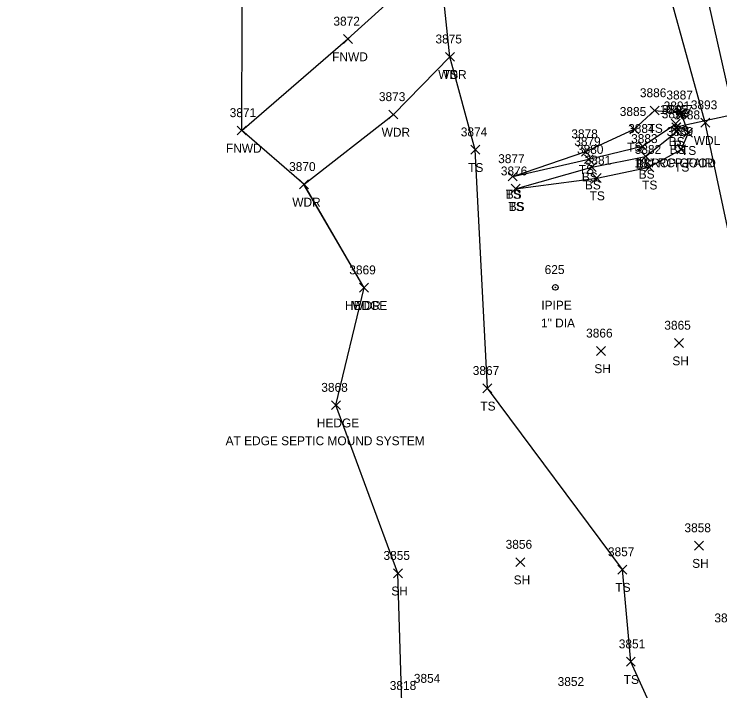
# Model space of a CAD drawing. Extents: x 1439173 to 1457902, y 641926 to 659889.
# Drawn here: x 1445670.5 to 1445829.1, y 654885.9 to 655038 of the extents above; entities that cross this region are included whole.
import ezdxf

# ---------------------------------------------------------------- set-up
doc = ezdxf.new("R2010")
doc.units = 0
for name, color, linetype in [('D_A', 7, 'Continuous'), ('D_C', 7, 'Continuous'), ('D_I', 7, 'Continuous'), ('D_TIC', 7, 'Continuous'), ('DCP', 7, 'Continuous'), ('L_A', 7, 'Continuous'), ('L_C', 7, 'Continuous'), ('L_I', 7, 'Continuous'), ('L_TIC', 7, 'Continuous'), ('LAHR', 7, 'Continuous'), ('LAWA', 7, 'Continuous'), ('LELB', 7, 'Continuous'), ('LFNC', 7, 'Continuous'), ('LSOGP', 7, 'Continuous'), ('M_A', 7, 'Continuous'), ('M_C', 7, 'Continuous'), ('M_I', 7, 'Continuous'), ('MPIP', 7, 'Continuous')]:
    doc.layers.add(name, color=color, linetype=linetype)

msp = doc.modelspace()

# ---------------------------------------------------------------- linework, layer by layer
at = {"layer": 'D_TIC'}
for points in [[(1445818.26, 655011.54), (1445820.26, 655013.54)], [(1445820.26, 655011.54), (1445818.26, 655013.54)], [(1445818.31, 655011.53), (1445820.31, 655013.53)], [(1445820.31, 655011.53), (1445818.31, 655013.53)]]:
    msp.add_lwpolyline(points, dxfattribs=at)
at = {"layer": 'DCP'}
msp.add_lwpolyline([(1445870.61, 655023.7), (1445819.26, 655012.54)], dxfattribs=at)
at = {"layer": 'L_TIC'}
for points in [[(1445744.51, 655031.39), (1445746.51, 655033.39)], [(1445746.51, 655031.39), (1445744.51, 655033.39)], [(1445767.44, 655027.39), (1445769.44, 655029.39)], [(1445769.44, 655027.39), (1445767.44, 655029.39)], [(1445767.44, 655027.39), (1445769.44, 655029.39)], [(1445769.44, 655027.39), (1445767.44, 655029.39)], [(1445813.42, 655015.31), (1445815.42, 655017.31)], [(1445815.42, 655015.31), (1445813.42, 655017.31)], [(1445819.33, 655014.8), (1445821.33, 655016.8)], [(1445821.33, 655014.8), (1445819.33, 655016.8)], [(1445754.73, 655014.43), (1445756.73, 655016.43)], [(1445756.73, 655014.43), (1445754.73, 655016.43)], [(1445818.15, 655012.35), (1445820.15, 655014.35)], [(1445820.15, 655012.35), (1445818.15, 655014.35)], [(1445818.15, 655012.35), (1445820.15, 655014.35)], [(1445820.15, 655012.35), (1445818.15, 655014.35)], [(1445824.81, 655012.59), (1445826.81, 655014.59)], [(1445826.81, 655012.59), (1445824.81, 655014.59)], [(1445720.64, 655010.83), (1445722.64, 655012.83)], [(1445722.64, 655010.83), (1445720.64, 655012.83)], [(1445808.85, 655011.09), (1445810.85, 655013.09)], [(1445810.85, 655011.09), (1445808.85, 655013.09)], [(1445818.36, 655010.56), (1445820.36, 655012.56)], [(1445820.36, 655010.56), (1445818.36, 655012.56)], [(1445820.94, 655010.33), (1445822.94, 655012.33)], [(1445822.94, 655010.33), (1445820.94, 655012.33)], [(1445810.73, 655007.27), (1445812.73, 655009.27)], [(1445812.73, 655007.27), (1445810.73, 655009.27)], [(1445773.12, 655006.5), (1445775.12, 655008.5)], [(1445775.12, 655006.5), (1445773.12, 655008.5)], [(1445797.97, 655006.08), (1445799.97, 655008.08)], [(1445799.97, 655006.08), (1445797.97, 655008.08)], [(1445819.39, 655006.59), (1445821.39, 655008.59)], [(1445821.39, 655006.59), (1445819.39, 655008.59)], [(1445819.39, 655006.59), (1445821.39, 655008.59)], [(1445821.39, 655006.59), (1445819.39, 655008.59)], [(1445798.63, 655004.38), (1445800.63, 655006.38)], [(1445800.63, 655004.38), (1445798.63, 655006.38)], [(1445811.4, 655005), (1445813.4, 655007)], [(1445813.4, 655005), (1445811.4, 655007)], [(1445799.32, 655002.58), (1445801.32, 655004.58)], [(1445801.32, 655002.58), (1445799.32, 655004.58)], [(1445812.21, 655002.57), (1445814.21, 655004.57)], [(1445814.21, 655002.57), (1445812.21, 655004.57)], [(1445781.53, 655000.49), (1445783.53, 655002.49)], [(1445783.53, 655000.49), (1445781.53, 655002.49)], [(1445781.53, 655000.49), (1445783.53, 655002.49)], [(1445783.53, 655000.49), (1445781.53, 655002.49)], [(1445800.41, 655000.14), (1445802.41, 655002.14)], [(1445802.41, 655000.14), (1445800.41, 655002.14)], [(1445734.64, 654998.71), (1445736.64, 655000.71)], [(1445736.64, 654998.71), (1445734.64, 655000.71)], [(1445782.19, 654997.73), (1445784.19, 654999.73)], [(1445784.19, 654997.73), (1445782.19, 654999.73)], [(1445782.19, 654997.73), (1445784.19, 654999.73)], [(1445784.19, 654997.73), (1445782.19, 654999.73)], [(1445748.14, 654975.49), (1445750.14, 654977.49)], [(1445750.14, 654975.49), (1445748.14, 654977.49)], [(1445748.14, 654975.49), (1445750.14, 654977.49)], [(1445750.14, 654975.49), (1445748.14, 654977.49)], [(1445818.91, 654963.05), (1445820.91, 654965.05)], [(1445820.91, 654963.05), (1445818.91, 654965.05)], [(1445801.39, 654961.29), (1445803.39, 654963.29)], [(1445803.39, 654961.29), (1445801.39, 654963.29)], [(1445775.86, 654952.88), (1445777.86, 654954.88)], [(1445777.86, 654952.88), (1445775.86, 654954.88)], [(1445741.83, 654949.09), (1445743.83, 654951.09)], [(1445743.83, 654949.09), (1445741.83, 654951.09)], [(1445823.38, 654917.53), (1445825.38, 654919.53)], [(1445825.38, 654917.53), (1445823.38, 654919.53)], [(1445783.27, 654913.81), (1445785.27, 654915.81)], [(1445785.27, 654913.81), (1445783.27, 654915.81)], [(1445806.19, 654912.14), (1445808.19, 654914.14)], [(1445808.19, 654912.14), (1445806.19, 654914.14)], [(1445755.76, 654911.32), (1445757.76, 654913.32)], [(1445757.76, 654911.32), (1445755.76, 654913.32)], [(1445808.07, 654891.43), (1445810.07, 654893.43)], [(1445810.07, 654891.43), (1445808.07, 654893.43)]]:
    msp.add_lwpolyline(points, dxfattribs=at)
at = {"layer": 'LAHR'}
msp.add_lwpolyline([(1445742.83, 654950.09), (1445749.14, 654976.49)], dxfattribs=at)
at = {"layer": 'LAWA'}
for points in [[(1445855.78, 654862.97), (1445845.39, 654904.42), (1445844.44, 654918.88), (1445835.26, 654969.02), (1445825.81, 655013.59), (1445813.85, 655056.86), (1445809.82, 655089.01), (1445802.7, 655123.81), (1445797.04, 655161.12), (1445780.89, 655226.52)], [(1445749.14, 654976.49), (1445735.64, 654999.71), (1445755.73, 655015.43), (1445768.44, 655028.39), (1445766.61, 655045.64), (1445757.1, 655065.8), (1445739.06, 655093.58), (1445728.21, 655111.24), (1445719.41, 655107.67), (1445702.64, 655093.95)]]:
    msp.add_lwpolyline(points, dxfattribs=at)
at = {"layer": 'LELB'}
for points in [[(1445862.55, 654863.88), (1445852.34, 654904.56), (1445851.76, 654924.2), (1445842.8, 654971.77), (1445832.25, 655015.46), (1445822.48, 655058.78), (1445815.64, 655090), (1445807.37, 655125.74), (1445800.85, 655162.79), (1445792.76, 655198.94), (1445787.28, 655227.31), (1445780.47, 655250.44), (1445773.24, 655263.45), (1445762.89, 655275.42), (1445741.66, 655283.24), (1445705.78, 655285.14), (1445687.7, 655284.91)], [(1445825.99, 654748.61), (1445840.76, 654771.22), (1445841.71, 654824.71), (1445824.03, 654859.4), (1445809.07, 654892.43), (1445807.19, 654913.14), (1445776.86, 654953.88), (1445774.12, 655007.5), (1445768.44, 655028.39)], [(1445782.53, 655001.49), (1445798.97, 655007.08), (1445809.85, 655012.09), (1445814.42, 655016.31), (1445820.33, 655015.8), (1445821.94, 655011.33), (1445820.39, 655007.59)], [(1445782.53, 655001.49), (1445799.63, 655005.38), (1445811.73, 655008.27), (1445819.15, 655013.35)], [(1445783.19, 654998.73), (1445800.32, 655003.58), (1445812.4, 655006), (1445819.36, 655011.56), (1445819.15, 655013.35)], [(1445783.19, 654998.73), (1445801.41, 655001.14), (1445813.21, 655003.57), (1445820.39, 655007.59)]]:
    msp.add_lwpolyline(points, dxfattribs=at)
at = {"layer": 'LFNC'}
msp.add_lwpolyline([(1445721.64, 655011.83), (1445745.51, 655032.39), (1445757.73, 655043.55), (1445739.58, 655073.89), (1445721.75, 655105.01), (1445702.87, 655092.89)], dxfattribs=at)
at = {"layer": 'LSOGP'}
msp.add_lwpolyline([(1445757.6, 654883.08), (1445756.76, 654912.32), (1445742.83, 654950.09), (1445749.13, 654976.49), (1445735.65, 654999.71), (1445721.64, 655011.83), (1445721.84, 655064.64), (1445702.87, 655092.89), (1445702.63, 655093.94), (1445694.53, 655131.41), (1445682.25, 655174.12), (1445670.51, 655210.07)], dxfattribs=at)
at = {"layer": 'MPIP'}
for radius in [0.625, 0.0833]:
    msp.add_circle((1445792.12, 654976.56), radius, dxfattribs=at)

# ---------------------------------------------------------------- texts
at = {"layer": 'D_A'}
for p in [(1445818.64, 655007.54), (1445818.69, 655007.53)]:
    msp.add_text('P', height=2, dxfattribs=at).set_placement(p)
at = {"layer": 'D_C'}
for s, p in [('18 RCP GOOD', (1445809.89, 655003.53)), ('18" RCP FAIR', (1445810.45, 655003.54))]:
    msp.add_text(s, height=2, dxfattribs=at).set_placement(p)
at = {"layer": 'D_I'}
for s, p in [('16467', (1445815.57, 655015.54)), ('3892', (1445816.05, 655015.53))]:
    msp.add_text(s, height=2, dxfattribs=at).set_placement(p)
at = {"layer": 'L_A'}
for s, p in [('FNWD', (1445741.97, 655027.39)), ('WDR', (1445765.8, 655023.39)), ('TS', (1445766.85, 655023.39)), ('WDR', (1445753.09, 655010.43)), ('TS', (1445812.83, 655011.31)), ('TS', (1445818.74, 655010.8)), ('BS', (1445817.59, 655008.35)), ('BS', (1445817.59, 655008.35)), ('WDL', (1445823.22, 655008.59)), ('FNWD', (1445718.11, 655006.83)), ('TS', (1445808.26, 655007.09)), ('BS', (1445817.81, 655006.56)), ('TS', (1445820.35, 655006.33)), ('TS', (1445772.53, 655002.5)), ('TS', (1445797.38, 655002.08)), ('BS', (1445810.17, 655003.27)), ('TS', (1445818.8, 655002.59)), ('TS', (1445818.8, 655002.59)), ('BS', (1445798.07, 655000.38)), ('BS', (1445810.84, 655001)), ('BS', (1445798.76, 654998.58)), ('TS', (1445811.62, 654998.57)), ('TS', (1445780.94, 654996.49)), ('BS', (1445780.97, 654996.49)), ('TS', (1445799.82, 654996.14)), ('WDR', (1445733.01, 654994.71)), ('TS', (1445781.6, 654993.73)), ('BS', (1445781.63, 654993.73)), ('HEDGE', (1445744.84, 654971.49)), ('WDR', (1445746.5, 654971.49)), ('SH', (1445818.4, 654959.05)), ('SH', (1445800.88, 654957.29)), ('TS', (1445775.27, 654948.88)), ('HEDGE', (1445738.53, 654945.09)), ('SH', (1445822.86, 654913.53)), ('SH', (1445782.75, 654909.81)), ('SH', (1445755.25, 654907.32)), ('TS', (1445805.6, 654908.14)), ('TS', (1445807.48, 654887.43))]:
    msp.add_text(s, height=2, dxfattribs=at).set_placement(p)
at = {"layer": 'L_C'}
msp.add_text('AT EDGE SEPTIC MOUND SYSTEM', height=2, dxfattribs=at).set_placement((1445718.03, 654941.09))
at = {"layer": 'L_I'}
for s, p in [('3872', (1445742.25, 655035.39)), ('3875', (1445765.18, 655031.39)), ('3875', (1445765.18, 655031.39)), ('3873', (1445752.47, 655018.43)), ('3886', (1445811.11, 655019.31)), ('3887', (1445817.07, 655018.8)), ('3891', (1445816.46, 655016.35)), ('3891', (1445816.46, 655016.35)), ('3893', (1445822.55, 655016.59)), ('3871', (1445718.95, 655014.83)), ('3885', (1445806.59, 655015.09)), ('3890', (1445816.02, 655014.56)), ('3888', (1445818.68, 655014.33)), ('3874', (1445770.87, 655010.5)), ('3878', (1445795.71, 655010.08)), ('3884', (1445808.47, 655011.27)), ('3889', (1445817.12, 655010.59)), ('3889', (1445817.12, 655010.59)), ('3879', (1445796.36, 655008.38)), ('3883', (1445809.14, 655009)), ('3880', (1445796.97, 655006.58)), ('3882', (1445809.95, 655006.57)), ('3877', (1445779.27, 655004.49)), ('3877', (1445779.27, 655004.49)), ('3881', (1445798.72, 655004.14)), ('3870', (1445732.3, 655002.71)), ('3876', (1445779.87, 655001.73)), ('3876', (1445779.87, 655001.73)), ('3869', (1445745.82, 654979.49)), ('3869', (1445745.82, 654979.49)), ('3865', (1445816.6, 654967.05)), ('3866', (1445799.03, 654965.29)), ('3867', (1445773.56, 654956.88)), ('3868', (1445739.53, 654953.09)), ('3858', (1445821.12, 654921.53)), ('3856', (1445780.95, 654917.81)), ('3855', (1445753.5, 654915.32)), ('3857', (1445803.93, 654916.14)), ('3850', (1445827.85, 654901.27)), ('3851', (1445806.37, 654895.43)), ('3854', (1445760.32, 654887.69)), ('3854', (1445760.32, 654887.69)), ('3852', (1445792.63, 654886.97)), ('3818', (1445754.91, 654886.08))]:
    msp.add_text(s, height=2, dxfattribs=at).set_placement(p)
at = {"layer": 'M_A'}
msp.add_text('IPIPE', height=2, dxfattribs=at).set_placement((1445788.96, 654971.56))
at = {"layer": 'M_C'}
msp.add_text('1" DIA', height=2, dxfattribs=at).set_placement((1445788.89, 654967.56))
at = {"layer": 'M_I'}
msp.add_text('625', height=2, dxfattribs=at).set_placement((1445789.71, 654979.56))

doc.saveas('drawing.dxf')
